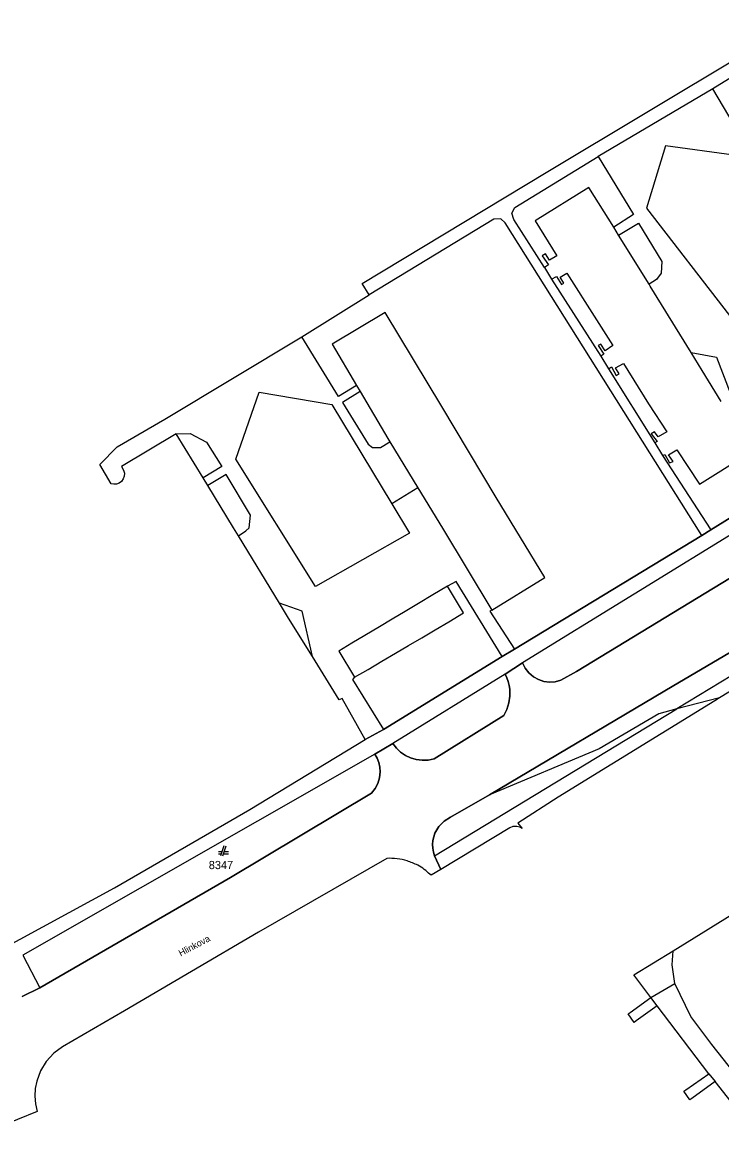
# Model space of a CAD drawing. Extents: x -263587 to -261993, y -1238795 to -1236748.
# Drawn here: x -263144.9 to -263008.6, y -1237563.9 to -1237343.7 of the extents above; entities that cross this region are included whole.
import ezdxf

# ---------------------------------------------------------------- set-up
doc = ezdxf.new("R2010")
doc.units = 0
doc.layers.add('Vrstva 1', color=7, linetype='Continuous')

msp = doc.modelspace()

# ---------------------------------------------------------------- linework, layer by layer
at = {"layer": 'Vrstva 1'}
for p, q in [((-263042.6, -1237372.96), (-262982.3, -1237336.84)), ((-262994.89, -1237347.35), (-263010.07, -1237356.63)), ((-263010.07, -1237356.63), (-263032.44, -1237369.88)), ((-263003.53, -1237367.75), (-263010.07, -1237356.63)), ((-263019.33, -1237367.8), (-263023.05, -1237379.95)), ((-263005.94, -1237369.6), (-263019.33, -1237367.8)), ((-263048.78, -1237379.85), (-263032.44, -1237369.88)), ((-263032.44, -1237369.88), (-263025.6, -1237381.17)), ((-263078.56, -1237394.68), (-263042.6, -1237372.96)), ((-263034.29, -1237375.9), (-263044.79, -1237382.4)), ((-263029.43, -1237383.69), (-263034.29, -1237375.9)), ((-263049.36, -1237380.9), (-263048.78, -1237379.85)), ((-263023.05, -1237379.95), (-263006.82, -1237400.93)), ((-263052.83, -1237382.08), (-263077.18, -1237396.86)), ((-263051.51, -1237382.04), (-263052.83, -1237382.08)), ((-263050.64, -1237382.82), (-263051.51, -1237382.04)), ((-263048.97, -1237382.15), (-263049.36, -1237380.9)), ((-263042.94, -1237391.51), (-263048.97, -1237382.15)), ((-263044.79, -1237382.4), (-263040.52, -1237389.23)), ((-263025.6, -1237381.17), (-263029.43, -1237383.69)), ((-263012.2, -1237443.82), (-263050.64, -1237382.82)), ((-263028.48, -1237385.21), (-263029.43, -1237383.69)), ((-263028.48, -1237385.21), (-263024.61, -1237382.86)), ((-263024.61, -1237382.86), (-263020.02, -1237390.36)), ((-263022.52, -1237394.78), (-263028.48, -1237385.21)), ((-263042.74, -1237388.89), (-263043.39, -1237389.25)), ((-263041.98, -1237390.08), (-263042.74, -1237388.89)), ((-263043.39, -1237389.25), (-263042.16, -1237391.02)), ((-263042.16, -1237391.02), (-263042.94, -1237391.51)), ((-263040.52, -1237389.23), (-263041.98, -1237390.08)), ((-263020.02, -1237390.36), (-263020.17, -1237392.66)), ((-263042.94, -1237391.51), (-263041.59, -1237393.8)), ((-263041.59, -1237393.8), (-263040.63, -1237393.27)), ((-263040.63, -1237393.27), (-263039.64, -1237394.88)), ((-263039.9, -1237393.42), (-263038.59, -1237392.62)), ((-263039.16, -1237394.59), (-263039.9, -1237393.42)), ((-263038.59, -1237392.62), (-263032.81, -1237401.77)), ((-263020.17, -1237392.66), (-263021.1, -1237393.87)), ((-263077.18, -1237396.86), (-263078.56, -1237394.68)), ((-263041.59, -1237393.8), (-263031.93, -1237408.87)), ((-263039.64, -1237394.88), (-263039.16, -1237394.59)), ((-263021.1, -1237393.87), (-263022.52, -1237394.78)), ((-263022.28, -1237395.16), (-263022.52, -1237394.78)), ((-263014.31, -1237408.11), (-263022.28, -1237395.16)), ((-263090.38, -1237405.1), (-263077.18, -1237396.86)), ((-263074.06, -1237400.3), (-263084.41, -1237406.48)), ((-263063.04, -1237418.69), (-263074.06, -1237400.3)), ((-263032.81, -1237401.77), (-263029.63, -1237406.76)), ((-263117.1, -1237421.16), (-263090.38, -1237405.1)), ((-263083.22, -1237416.72), (-263090.38, -1237405.1)), ((-263084.41, -1237406.48), (-263079.67, -1237414.56)), ((-263031.92, -1237406.51), (-263032.5, -1237406.78)), ((-263031.1, -1237407.77), (-263031.92, -1237406.51)), ((-263032.5, -1237406.78), (-263031.34, -1237408.48)), ((-263031.34, -1237408.48), (-263031.93, -1237408.87)), ((-263031.93, -1237408.87), (-263030.46, -1237411.3)), ((-263029.63, -1237406.76), (-263031.1, -1237407.77)), ((-263012.14, -1237411.64), (-263014.31, -1237408.11)), ((-263014.31, -1237408.11), (-263009.36, -1237409.04)), ((-263030.46, -1237411.3), (-263029.86, -1237410.95)), ((-263029.86, -1237410.95), (-263028.95, -1237412.6)), ((-263029.09, -1237411.15), (-263027.51, -1237410.26)), ((-263027.51, -1237410.26), (-263022.63, -1237418.15)), ((-263009.36, -1237409.04), (-263006.7, -1237416.01)), ((-263030.46, -1237411.3), (-263021.4, -1237425.78)), ((-263028.35, -1237412.31), (-263029.09, -1237411.15)), ((-263028.95, -1237412.6), (-263028.35, -1237412.31)), ((-263008.42, -1237417.72), (-263012.14, -1237411.64)), ((-263079.67, -1237414.56), (-263083.22, -1237416.72)), ((-263079.67, -1237414.56), (-263078.96, -1237415.76)), ((-263103.24, -1237428.96), (-263098.71, -1237415.9)), ((-263098.71, -1237415.9), (-263084.49, -1237418.26)), ((-263078.96, -1237415.76), (-263082.43, -1237417.88)), ((-263078.96, -1237415.76), (-263073.59, -1237424.91)), ((-263084.49, -1237418.26), (-263072.8, -1237437.7)), ((-263082.43, -1237417.88), (-263077.38, -1237426.02)), ((-263052.38, -1237436.41), (-263063.04, -1237418.69)), ((-263022.63, -1237418.15), (-263019.07, -1237423.62)), ((-263126.43, -1237426.52), (-263117.1, -1237421.16)), ((-263114.88, -1237423.99), (-263125.6, -1237430.39)), ((-263114.88, -1237423.99), (-263112.2, -1237423.92)), ((-263109.62, -1237432.6), (-263114.88, -1237423.99)), ((-263112.2, -1237423.92), (-263108.98, -1237425.6)), ((-263021.45, -1237423.59), (-263022.1, -1237423.98)), ((-263022.1, -1237423.98), (-263020.96, -1237425.47)), ((-263020.77, -1237424.62), (-263021.45, -1237423.59)), ((-263019.07, -1237423.62), (-263020.77, -1237424.62)), ((-263108.98, -1237425.6), (-263105.98, -1237430.38)), ((-263077.38, -1237426.02), (-263076.53, -1237426.66)), ((-263074.98, -1237426.68), (-263073.18, -1237425.58)), ((-263073.59, -1237424.91), (-263073.18, -1237425.58)), ((-263073.18, -1237425.58), (-263067.73, -1237434.52)), ((-263020.96, -1237425.47), (-263021.4, -1237425.78)), ((-263021.4, -1237425.78), (-263019.89, -1237428.25)), ((-263129.8, -1237429.97), (-263126.43, -1237426.52)), ((-263076.53, -1237426.66), (-263074.98, -1237426.68)), ((-263019.89, -1237428.25), (-263019.47, -1237428.04)), ((-263019.89, -1237428.25), (-263010.45, -1237442.74)), ((-263019.47, -1237428.04), (-263018.51, -1237429.68)), ((-263018.74, -1237428.08), (-263017.11, -1237427.14)), ((-263017.84, -1237429.39), (-263018.74, -1237428.08)), ((-263017.11, -1237427.14), (-263012.7, -1237433.8)), ((-263012.7, -1237433.8), (-263002.46, -1237427.46)), ((-263127.61, -1237433.77), (-263129.8, -1237429.97)), ((-263125.6, -1237430.39), (-263125.18, -1237431.08)), ((-263105.98, -1237430.38), (-263109.62, -1237432.6)), ((-263087.69, -1237453.81), (-263103.24, -1237428.96)), ((-263018.51, -1237429.68), (-263017.84, -1237429.39)), ((-263125.26, -1237432.81), (-263125.61, -1237433.29)), ((-263125.06, -1237432.25), (-263125.26, -1237432.81)), ((-263125.18, -1237431.08), (-263125.03, -1237431.66)), ((-263125.03, -1237431.66), (-263125.06, -1237432.25)), ((-263108.7, -1237434.12), (-263109.62, -1237432.6)), ((-263105.12, -1237431.92), (-263108.7, -1237434.12)), ((-263100.37, -1237439.88), (-263105.12, -1237431.92)), ((-263127.08, -1237433.86), (-263127.61, -1237433.77)), ((-263126.55, -1237433.81), (-263127.08, -1237433.86)), ((-263126.04, -1237433.61), (-263126.55, -1237433.81)), ((-263125.61, -1237433.29), (-263126.04, -1237433.61)), ((-263103.69, -1237442.33), (-263108.7, -1237434.12)), ((-263067.73, -1237434.52), (-263072.8, -1237437.7)), ((-263067.73, -1237434.52), (-263062.91, -1237442.43)), ((-263010.45, -1237442.74), (-262996.66, -1237434.23)), ((-262996.66, -1237434.23), (-263010.45, -1237442.74)), ((-263042.92, -1237452.04), (-263052.38, -1237436.41)), ((-262995.1, -1237436.67), (-263047.25, -1237468.74)), ((-263072.8, -1237437.7), (-263069.35, -1237443.41)), ((-263100.64, -1237442.38), (-263100.37, -1237439.88)), ((-263102.74, -1237443.89), (-263103.69, -1237442.33)), ((-263102.74, -1237443.89), (-263101.32, -1237442.96)), ((-263094.73, -1237457.05), (-263102.74, -1237443.89)), ((-263101.32, -1237442.96), (-263100.64, -1237442.38)), ((-263069.35, -1237443.41), (-263087.69, -1237453.81)), ((-263062.91, -1237442.43), (-263053.21, -1237458.4)), ((-263048.81, -1237466.01), (-263012.2, -1237443.82)), ((-263012.2, -1237443.82), (-263048.81, -1237466.01)), ((-263012.2, -1237443.82), (-263010.45, -1237442.74)), ((-263010.45, -1237442.74), (-263012.2, -1237443.82)), ((-263002.33, -1237449.48), (-263036.69, -1237470.4)), ((-263036.69, -1237470.4), (-263002.33, -1237449.48)), ((-263060.2, -1237452.84), (-263061.93, -1237453.76)), ((-263051.23, -1237467.48), (-263060.2, -1237452.84)), ((-263053.21, -1237458.4), (-263042.92, -1237452.04)), ((-263061.93, -1237453.76), (-263064.76, -1237455.45)), ((-263058.77, -1237458.98), (-263061.93, -1237453.76)), ((-263092.96, -1237459.96), (-263094.73, -1237457.05)), ((-263090.31, -1237458.65), (-263094.73, -1237457.05)), ((-263067.57, -1237457.12), (-263070.17, -1237458.68)), ((-263064.76, -1237455.45), (-263067.57, -1237457.12)), ((-263088.29, -1237467.5), (-263090.31, -1237458.65)), ((-263070.17, -1237458.68), (-263072.7, -1237460.19)), ((-263061.65, -1237460.68), (-263058.77, -1237458.98)), ((-263053.21, -1237458.4), (-263053.65, -1237458.65)), ((-263053.65, -1237458.65), (-263048.81, -1237466.01)), ((-263088.29, -1237467.5), (-263092.96, -1237459.96)), ((-263075.21, -1237461.69), (-263078.07, -1237463.4)), ((-263072.7, -1237460.19), (-263075.21, -1237461.69)), ((-263064.29, -1237462.25), (-263061.65, -1237460.68)), ((-263017.71, -1237473.16), (-262998, -1237461.54)), ((-262998, -1237461.54), (-263017.71, -1237473.16)), ((-263078.07, -1237463.4), (-263080.56, -1237464.89)), ((-263069.51, -1237465.33), (-263066.92, -1237463.8)), ((-263066.92, -1237463.8), (-263064.29, -1237462.25)), ((-263080.56, -1237464.89), (-263083.14, -1237466.46)), ((-263072.04, -1237466.83), (-263069.51, -1237465.33)), ((-263051.23, -1237467.48), (-263048.81, -1237466.01)), ((-263048.81, -1237466.01), (-263051.23, -1237467.48)), ((-263083.07, -1237475.92), (-263088.29, -1237467.5)), ((-263083.14, -1237466.46), (-263080.07, -1237471.51)), ((-263074.7, -1237468.4), (-263072.04, -1237466.83)), ((-263074.4, -1237481.73), (-263051.23, -1237467.48)), ((-263051.23, -1237467.48), (-263074.4, -1237481.73)), ((-263080.07, -1237471.51), (-263077.42, -1237470.01)), ((-263077.42, -1237470.01), (-263074.7, -1237468.4)), ((-263047.25, -1237468.74), (-263050.61, -1237470.95)), ((-263050.61, -1237470.95), (-263047.25, -1237468.74)), ((-263046.73, -1237469.77), (-263047.25, -1237468.74)), ((-263047.25, -1237468.74), (-263046.73, -1237469.77)), ((-263046.01, -1237470.68), (-263046.73, -1237469.77)), ((-263046.73, -1237469.77), (-263046.01, -1237470.68)), ((-263036.69, -1237470.4), (-263039.78, -1237472.11)), ((-263039.78, -1237472.11), (-263036.69, -1237470.4)), ((-263004.2, -1237469.88), (-263017.07, -1237477.67)), ((-262998.36, -1237469.11), (-263008.74, -1237475.56)), ((-263080.07, -1237471.51), (-263080.47, -1237471.98)), ((-263080.47, -1237471.98), (-263074.4, -1237481.73)), ((-263050.61, -1237470.95), (-263072.56, -1237484.47)), ((-263050.61, -1237470.95), (-263050.3, -1237471.65)), ((-263050.3, -1237471.65), (-263050.61, -1237470.95)), ((-263050.3, -1237471.65), (-263050.05, -1237472.38)), ((-263050.05, -1237472.38), (-263050.3, -1237471.65)), ((-263050.05, -1237472.38), (-263049.86, -1237473.12)), ((-263049.86, -1237473.12), (-263050.05, -1237472.38)), ((-263045.13, -1237471.43), (-263046.01, -1237470.68)), ((-263046.01, -1237470.68), (-263045.13, -1237471.43)), ((-263044.12, -1237471.99), (-263045.13, -1237471.43)), ((-263045.13, -1237471.43), (-263044.12, -1237471.99)), ((-263043.06, -1237472.34), (-263044.12, -1237471.99)), ((-263044.12, -1237471.99), (-263043.06, -1237472.34)), ((-263041.96, -1237472.47), (-263043.06, -1237472.34)), ((-263043.06, -1237472.34), (-263041.96, -1237472.47)), ((-263040.85, -1237472.4), (-263041.96, -1237472.47)), ((-263041.96, -1237472.47), (-263040.85, -1237472.4)), ((-263039.78, -1237472.11), (-263040.85, -1237472.4)), ((-263040.85, -1237472.4), (-263039.78, -1237472.11)), ((-263053.69, -1237494.46), (-263017.71, -1237473.16)), ((-263017.71, -1237473.16), (-263053.69, -1237494.46)), ((-263049.86, -1237473.12), (-263049.75, -1237473.88)), ((-263049.75, -1237473.88), (-263049.86, -1237473.12)), ((-263049.75, -1237473.88), (-263049.72, -1237475.22)), ((-263049.72, -1237475.22), (-263049.75, -1237473.88)), ((-263082.48, -1237475.65), (-263083.07, -1237475.92)), ((-263077.96, -1237483.68), (-263082.48, -1237475.65)), ((-263049.91, -1237476.54), (-263050.31, -1237477.82)), ((-263050.31, -1237477.82), (-263049.91, -1237476.54)), ((-263049.72, -1237475.22), (-263049.91, -1237476.54)), ((-263049.91, -1237476.54), (-263049.72, -1237475.22)), ((-263009.68, -1237476.15), (-263040.31, -1237494.93)), ((-263008.74, -1237475.56), (-263017.07, -1237477.67)), ((-263008.74, -1237475.56), (-263009.68, -1237476.15)), ((-263050.9, -1237479.02), (-263064.53, -1237487.45)), ((-263064.53, -1237487.45), (-263050.9, -1237479.02)), ((-263064.43, -1237506.38), (-263017.07, -1237477.67)), ((-263050.31, -1237477.82), (-263050.9, -1237479.02)), ((-263050.9, -1237479.02), (-263050.31, -1237477.82)), ((-263020.59, -1237478.69), (-263032.26, -1237485.48)), ((-263017.07, -1237477.67), (-263020.59, -1237478.69)), ((-263100.49, -1237497.36), (-263077.96, -1237483.68)), ((-263077.96, -1237483.68), (-263074.4, -1237481.73)), ((-263074.4, -1237481.73), (-263077.96, -1237483.68)), ((-263072.56, -1237484.47), (-263076.13, -1237486.53)), ((-263076.13, -1237486.53), (-263072.56, -1237484.47)), ((-263071.88, -1237485.36), (-263072.56, -1237484.47)), ((-263072.56, -1237484.47), (-263071.88, -1237485.36)), ((-263071.06, -1237486.14), (-263071.88, -1237485.36)), ((-263071.88, -1237485.36), (-263071.06, -1237486.14)), ((-263032.26, -1237485.48), (-263053.69, -1237494.46)), ((-263076.13, -1237486.53), (-263144.84, -1237525.8)), ((-263076.13, -1237486.53), (-263075.65, -1237487.32)), ((-263075.65, -1237487.32), (-263076.13, -1237486.53)), ((-263075.65, -1237487.32), (-263075.3, -1237488.18)), ((-263075.3, -1237488.18), (-263075.65, -1237487.32)), ((-263070.14, -1237486.78), (-263071.06, -1237486.14)), ((-263071.06, -1237486.14), (-263070.14, -1237486.78)), ((-263069.12, -1237487.27), (-263070.14, -1237486.78)), ((-263070.14, -1237486.78), (-263069.12, -1237487.27)), ((-263068, -1237487.6), (-263069.12, -1237487.27)), ((-263069.12, -1237487.27), (-263068, -1237487.6)), ((-263066.84, -1237487.74), (-263068, -1237487.6)), ((-263068, -1237487.6), (-263066.84, -1237487.74)), ((-263065.68, -1237487.69), (-263066.84, -1237487.74)), ((-263066.84, -1237487.74), (-263065.68, -1237487.69)), ((-263064.53, -1237487.45), (-263065.68, -1237487.69)), ((-263065.68, -1237487.69), (-263064.53, -1237487.45)), ((-263075.3, -1237488.18), (-263075.1, -1237489.09)), ((-263075.1, -1237489.09), (-263075.3, -1237488.18)), ((-263075.03, -1237490.01), (-263075.16, -1237491.15)), ((-263075.16, -1237491.15), (-263075.03, -1237490.01)), ((-263075.1, -1237489.09), (-263075.03, -1237490.01)), ((-263075.03, -1237490.01), (-263075.1, -1237489.09)), ((-263075.5, -1237492.24), (-263076.04, -1237493.24)), ((-263076.04, -1237493.24), (-263075.5, -1237492.24)), ((-263075.16, -1237491.15), (-263075.5, -1237492.24)), ((-263075.5, -1237492.24), (-263075.16, -1237491.15)), ((-263076.77, -1237494.13), (-263104.27, -1237510.64)), ((-263104.27, -1237510.64), (-263076.77, -1237494.13)), ((-263076.04, -1237493.24), (-263076.77, -1237494.13)), ((-263076.77, -1237494.13), (-263076.04, -1237493.24)), ((-263061.29, -1237498.84), (-263053.69, -1237494.46)), ((-263053.69, -1237494.46), (-263061.29, -1237498.84)), ((-263040.31, -1237494.93), (-263048.15, -1237500.02)), ((-263126.97, -1237512.65), (-263100.49, -1237497.36)), ((-263062.57, -1237499.61), (-263061.29, -1237498.84)), ((-263061.29, -1237498.84), (-263062.57, -1237499.61)), ((-263064.37, -1237501.97), (-263063.62, -1237500.67)), ((-263063.62, -1237500.67), (-263064.37, -1237501.97)), ((-263063.62, -1237500.67), (-263062.57, -1237499.61)), ((-263062.57, -1237499.61), (-263063.62, -1237500.67)), ((-263049.7, -1237500.92), (-263063.22, -1237509.07)), ((-263049.11, -1237500.68), (-263049.7, -1237500.92)), ((-263048.33, -1237500.64), (-263049.11, -1237500.68)), ((-263047.78, -1237500.76), (-263048.33, -1237500.64)), ((-263048.15, -1237500.02), (-263047.29, -1237501.03)), ((-263047.29, -1237501.03), (-263047.78, -1237500.76)), ((-263064.83, -1237504.16), (-263064.77, -1237503.41)), ((-263064.77, -1237503.41), (-263064.83, -1237504.16)), ((-263064.77, -1237503.41), (-263064.37, -1237501.97)), ((-263064.37, -1237501.97), (-263064.77, -1237503.41)), ((-263105.99, -1237505.61), (-263106.67, -1237505.61)), ((-263105.57, -1237504.41), (-263106.27, -1237506.41)), ((-263105.77, -1237506.41), (-263105.17, -1237504.41)), ((-263104.67, -1237505.61), (-263105.53, -1237505.61)), ((-263064.79, -1237504.92), (-263064.83, -1237504.16)), ((-263064.83, -1237504.16), (-263064.79, -1237504.92)), ((-263064.66, -1237505.66), (-263064.79, -1237504.92)), ((-263064.79, -1237504.92), (-263064.66, -1237505.66)), ((-263064.43, -1237506.38), (-263064.66, -1237505.66)), ((-263064.66, -1237505.66), (-263064.43, -1237506.38)), ((-263106.67, -1237506.01), (-263106.13, -1237506.01)), ((-263105.65, -1237506.01), (-263104.67, -1237506.01)), ((-263073.76, -1237506.88), (-263098.84, -1237521.3)), ((-263073.26, -1237506.87), (-263073.76, -1237506.88)), ((-263072.75, -1237506.88), (-263073.26, -1237506.87)), ((-263072.25, -1237506.91), (-263072.75, -1237506.88)), ((-263071.74, -1237506.96), (-263072.25, -1237506.91)), ((-263071.24, -1237507.04), (-263071.74, -1237506.96)), ((-263070.75, -1237507.13), (-263071.24, -1237507.04)), ((-263070.26, -1237507.25), (-263070.75, -1237507.13)), ((-263069.77, -1237507.39), (-263070.26, -1237507.25)), ((-263069.5, -1237507.48), (-263069.77, -1237507.39)), ((-263069.24, -1237507.57), (-263069.5, -1237507.48)), ((-263068.97, -1237507.67), (-263069.24, -1237507.57)), ((-263068.71, -1237507.77), (-263068.97, -1237507.67)), ((-263068.45, -1237507.88), (-263068.71, -1237507.77)), ((-263068.2, -1237507.99), (-263068.45, -1237507.88)), ((-263063.22, -1237509.07), (-263064.43, -1237506.38)), ((-263064.43, -1237506.38), (-263063.22, -1237509.07)), ((-263067.94, -1237508.11), (-263068.2, -1237507.99)), ((-263067.69, -1237508.24), (-263067.94, -1237508.11)), ((-263067.37, -1237508.42), (-263067.69, -1237508.24)), ((-263067.05, -1237508.61), (-263067.37, -1237508.42)), ((-263066.75, -1237508.82), (-263067.05, -1237508.61)), ((-263066.45, -1237509.03), (-263066.75, -1237508.82)), ((-263066.16, -1237509.26), (-263066.45, -1237509.03)), ((-263065.88, -1237509.49), (-263066.16, -1237509.26)), ((-263065.61, -1237509.74), (-263065.88, -1237509.49)), ((-263065.07, -1237510.16), (-263065.61, -1237509.74)), ((-263063.22, -1237509.07), (-263065.07, -1237510.16)), ((-263104.27, -1237510.64), (-263141.57, -1237532.13)), ((-263141.57, -1237532.13), (-263104.27, -1237510.64)), ((-263150.48, -1237525.4), (-263126.97, -1237512.65)), ((-263017.8, -1237524.9), (-262997.5, -1237512.38)), ((-263098.84, -1237521.3), (-263125, -1237536.62)), ((-263025.51, -1237529.59), (-263017.8, -1237524.9)), ((-263018.04, -1237527.68), (-263017.8, -1237524.9)), ((-263144.84, -1237525.8), (-263141.57, -1237532.13)), ((-263017.48, -1237531.33), (-263018.04, -1237527.68)), ((-263022.19, -1237534.05), (-263025.51, -1237529.59)), ((-263141.57, -1237532.13), (-263145, -1237533.83)), ((-263145, -1237533.83), (-263141.57, -1237532.13)), ((-263022.19, -1237534.05), (-263017.48, -1237531.33)), ((-263014.38, -1237537.72), (-263017.48, -1237531.33)), ((-263026.22, -1237536.95), (-263022.19, -1237534.05)), ((-263020.95, -1237535.69), (-263022.19, -1237534.05)), ((-263020.95, -1237535.69), (-263025.02, -1237538.62)), ((-263010.86, -1237548.92), (-263020.95, -1237535.69)), ((-263125, -1237536.62), (-263137.09, -1237543.68)), ((-263026.58, -1237537.21), (-263026.22, -1237536.95)), ((-263025.43, -1237538.91), (-263026.58, -1237537.21)), ((-263025.02, -1237538.62), (-263025.43, -1237538.91)), ((-263010.24, -1237543.23), (-263014.38, -1237537.72)), ((-263138.82, -1237544.94), (-263140.28, -1237546.52)), ((-263137.09, -1237543.68), (-263138.82, -1237544.94)), ((-262993.98, -1237563.9), (-263010.24, -1237543.23)), ((-263140.28, -1237546.52), (-263141.4, -1237548.34)), ((-263141.4, -1237548.34), (-263142.15, -1237550.35)), ((-263015.37, -1237552.06), (-263010.86, -1237548.92)), ((-263010.86, -1237548.92), (-263009.61, -1237550.47)), ((-263142.44, -1237551.82), (-263142.52, -1237553.31)), ((-263142.15, -1237550.35), (-263142.44, -1237551.82)), ((-263009.61, -1237550.47), (-263014.16, -1237553.74)), ((-262999.55, -1237563.29), (-263009.61, -1237550.47)), ((-263142.52, -1237553.31), (-263142.4, -1237554.8)), ((-263015.74, -1237552.32), (-263015.37, -1237552.06)), ((-263014.57, -1237554.03), (-263015.74, -1237552.32)), ((-263014.16, -1237553.74), (-263014.57, -1237554.03)), ((-263142.08, -1237556.27), (-263152.94, -1237560.71)), ((-263142.4, -1237554.8), (-263142.08, -1237556.27))]:
    msp.add_line(p, q, dxfattribs=at)

# ---------------------------------------------------------------- texts
msp.add_text('8347', height=1.6, dxfattribs=at).set_placement((-263108.538, -1237508.98))
msp.add_text('Hlinkova', height=1.3, rotation=28.07493, dxfattribs=at).set_placement((-263114.009, -1237526.062))

doc.saveas('drawing.dxf')
